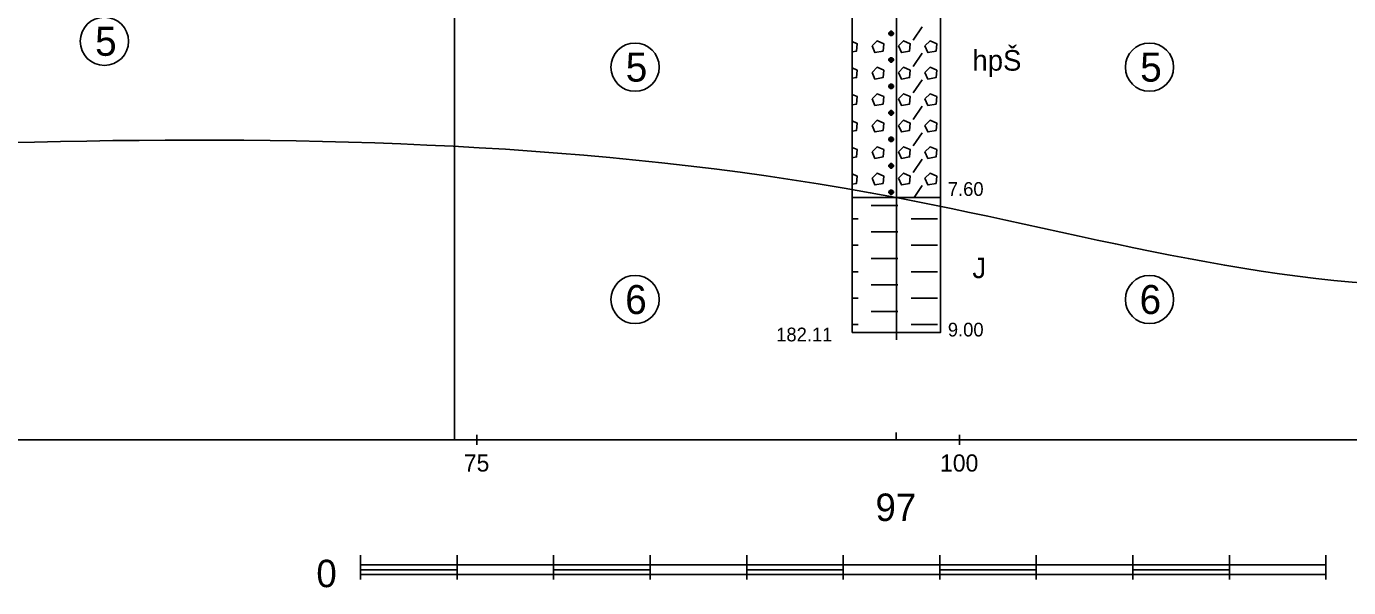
# Model space of a CAD drawing. Extents: x 3042 to 4120, y 576 to 2694.
# Drawn here: x 3290.4 to 3358.9, y 1958.3 to 1987.3 of the extents above; entities that cross this region are included whole.
import ezdxf

# ---------------------------------------------------------------- set-up
doc = ezdxf.new("R2010")
doc.units = 0
for name, color, linetype in [('14', 7, 'Continuous'), ('17', 7, 'Continuous'), ('18', 7, 'Continuous'), ('51', 7, 'Continuous'), ('52', 7, 'Continuous'), ('53', 7, 'Continuous'), ('56', 7, 'Continuous'), ('7', 7, 'Continuous'), ('8', 7, 'Continuous'), ('pomocna', 7, 'Continuous'), ('rozhraní', 7, 'Continuous')]:
    doc.layers.add(name, color=color, linetype=linetype)

msp = doc.modelspace()

# ---------------------------------------------------------------- linework, layer by layer
at = {"layer": '18'}
for p, q in [((3335.454, 1971.485), (3335.454, 2016.485)), ((3335.073, 1971.485), (3335.835, 1971.485)), ((3335.454, 1971.866), (3335.454, 1971.104)), ((3335.452, 1966.314), (3335.452, 1965.933))]:
    msp.add_line(p, q, dxfattribs=at)
at = {"layer": '51'}
for p, q in [((3335.184, 1986.873), (3335.184, 1987.102)), ((3336.327, 1986.645), (3336.785, 1987.331)), ((3335.184, 1985.502), (3335.184, 1985.73)), ((3336.327, 1985.273), (3336.785, 1985.959)), ((3335.184, 1984.13), (3335.184, 1984.359)), ((3336.327, 1983.902), (3336.785, 1984.587)), ((3335.184, 1982.759), (3335.184, 1982.987)), ((3336.327, 1982.53), (3336.785, 1983.216)), ((3335.184, 1981.387), (3335.184, 1981.616)), ((3336.327, 1981.158), (3336.785, 1981.844)), ((3335.184, 1980.015), (3335.184, 1980.244)), ((3336.327, 1979.787), (3336.785, 1980.473)), ((3335.184, 1978.644), (3335.184, 1978.872)), ((3336.374, 1978.485), (3336.785, 1979.101)), ((3334.156, 1978.072), (3334.841, 1978.072)), ((3334.841, 1978.072), (3335.527, 1978.072)), ((3333.168, 1977.386), (3333.47, 1977.386)), ((3336.213, 1977.386), (3336.899, 1977.386)), ((3336.899, 1977.386), (3337.585, 1977.386)), ((3334.156, 1976.701), (3334.841, 1976.701)), ((3334.841, 1976.701), (3335.527, 1976.701)), ((3333.168, 1976.015), (3333.47, 1976.015)), ((3336.213, 1976.015), (3336.899, 1976.015)), ((3336.899, 1976.015), (3337.585, 1976.015)), ((3334.156, 1975.329), (3334.841, 1975.329)), ((3334.841, 1975.329), (3335.527, 1975.329)), ((3333.168, 1974.643), (3333.47, 1974.643)), ((3336.213, 1974.643), (3336.899, 1974.643)), ((3336.899, 1974.643), (3337.585, 1974.643)), ((3334.156, 1973.957), (3334.841, 1973.957)), ((3334.841, 1973.957), (3335.527, 1973.957)), ((3333.168, 1973.272), (3333.47, 1973.272)), ((3336.213, 1973.272), (3336.899, 1973.272)), ((3336.899, 1973.272), (3337.585, 1973.272)), ((3334.156, 1972.586), (3334.841, 1972.586)), ((3334.841, 1972.586), (3335.527, 1972.586)), ((3333.168, 1971.9), (3333.47, 1971.9)), ((3336.213, 1971.9), (3336.899, 1971.9)), ((3336.899, 1971.9), (3337.585, 1971.9))]:
    msp.add_line(p, q, dxfattribs=at)
for points in [[(3333.168, 1978.485), (3337.74, 1978.485), (3337.74, 1992.985), (3333.168, 1992.985)], [(3333.168, 1971.485), (3337.74, 1971.485), (3337.74, 1978.485), (3333.168, 1978.485)]]:
    msp.add_lwpolyline(points, close=True, dxfattribs=at)
for points in [[(3335.146, 1987.102), (3335.07, 1987.026), (3335.07, 1986.95), (3335.146, 1986.873), (3335.222, 1986.873), (3335.299, 1986.95), (3335.299, 1987.026), (3335.222, 1987.102), (3335.146, 1987.102), (3335.299, 1986.95), (3335.07, 1986.95), (3335.222, 1987.102)], [(3333.168, 1986.032), (3333.394, 1986.073), (3333.432, 1986.454), (3333.168, 1986.572)], [(3334.194, 1986.34), (3334.346, 1985.997), (3334.765, 1986.073), (3334.803, 1986.454), (3334.46, 1986.607), (3334.194, 1986.34)], [(3335.565, 1986.34), (3335.718, 1985.997), (3336.137, 1986.073), (3336.175, 1986.454), (3335.832, 1986.607), (3335.565, 1986.34)], [(3336.937, 1986.34), (3337.089, 1985.997), (3337.508, 1986.073), (3337.547, 1986.454), (3337.204, 1986.607), (3336.937, 1986.34)], [(3335.146, 1985.73), (3335.07, 1985.654), (3335.07, 1985.578), (3335.146, 1985.502), (3335.222, 1985.502), (3335.299, 1985.578), (3335.299, 1985.654), (3335.222, 1985.73), (3335.146, 1985.73), (3335.299, 1985.578), (3335.07, 1985.578), (3335.222, 1985.73)], [(3333.168, 1984.661), (3333.394, 1984.702), (3333.432, 1985.083), (3333.168, 1985.2)], [(3334.194, 1984.968), (3334.346, 1984.625), (3334.765, 1984.702), (3334.803, 1985.083), (3334.46, 1985.235), (3334.194, 1984.968)], [(3335.565, 1984.968), (3335.718, 1984.625), (3336.137, 1984.702), (3336.175, 1985.083), (3335.832, 1985.235), (3335.565, 1984.968)], [(3336.937, 1984.968), (3337.089, 1984.625), (3337.508, 1984.702), (3337.547, 1985.083), (3337.204, 1985.235), (3336.937, 1984.968)], [(3335.146, 1984.359), (3335.07, 1984.283), (3335.07, 1984.206), (3335.146, 1984.13), (3335.222, 1984.13), (3335.299, 1984.206), (3335.299, 1984.283), (3335.222, 1984.359), (3335.146, 1984.359), (3335.299, 1984.206), (3335.07, 1984.206), (3335.222, 1984.359)], [(3333.168, 1983.289), (3333.394, 1983.33), (3333.432, 1983.711), (3333.168, 1983.828)], [(3334.194, 1983.597), (3334.346, 1983.254), (3334.765, 1983.33), (3334.803, 1983.711), (3334.46, 1983.863), (3334.194, 1983.597)], [(3335.565, 1983.597), (3335.718, 1983.254), (3336.137, 1983.33), (3336.175, 1983.711), (3335.832, 1983.863), (3335.565, 1983.597)], [(3336.937, 1983.597), (3337.089, 1983.254), (3337.508, 1983.33), (3337.547, 1983.711), (3337.204, 1983.863), (3336.937, 1983.597)], [(3335.146, 1982.987), (3335.07, 1982.911), (3335.07, 1982.835), (3335.146, 1982.759), (3335.222, 1982.759), (3335.299, 1982.835), (3335.299, 1982.911), (3335.222, 1982.987), (3335.146, 1982.987), (3335.299, 1982.835), (3335.07, 1982.835), (3335.222, 1982.987)], [(3333.168, 1981.917), (3333.394, 1981.958), (3333.432, 1982.339), (3333.168, 1982.457)], [(3334.194, 1982.225), (3334.346, 1981.882), (3334.765, 1981.958), (3334.803, 1982.339), (3334.46, 1982.492), (3334.194, 1982.225)], [(3335.565, 1982.225), (3335.718, 1981.882), (3336.137, 1981.958), (3336.175, 1982.339), (3335.832, 1982.492), (3335.565, 1982.225)], [(3336.937, 1982.225), (3337.089, 1981.882), (3337.508, 1981.958), (3337.547, 1982.339), (3337.204, 1982.492), (3336.937, 1982.225)], [(3335.146, 1981.616), (3335.07, 1981.539), (3335.07, 1981.463), (3335.146, 1981.387), (3335.222, 1981.387), (3335.299, 1981.463), (3335.299, 1981.539), (3335.222, 1981.616), (3335.146, 1981.616), (3335.299, 1981.463), (3335.07, 1981.463), (3335.222, 1981.616)], [(3333.168, 1980.546), (3333.394, 1980.587), (3333.432, 1980.968), (3333.168, 1981.085)], [(3334.194, 1980.854), (3334.346, 1980.511), (3334.765, 1980.587), (3334.803, 1980.968), (3334.46, 1981.12), (3334.194, 1980.854)], [(3335.565, 1980.854), (3335.718, 1980.511), (3336.137, 1980.587), (3336.175, 1980.968), (3335.832, 1981.12), (3335.565, 1980.854)], [(3336.937, 1980.854), (3337.089, 1980.511), (3337.508, 1980.587), (3337.547, 1980.968), (3337.204, 1981.12), (3336.937, 1980.854)], [(3335.146, 1980.244), (3335.07, 1980.168), (3335.07, 1980.092), (3335.146, 1980.015), (3335.222, 1980.015), (3335.299, 1980.092), (3335.299, 1980.168), (3335.222, 1980.244), (3335.146, 1980.244), (3335.299, 1980.092), (3335.07, 1980.092), (3335.222, 1980.244)], [(3333.168, 1979.174), (3333.394, 1979.215), (3333.432, 1979.596), (3333.168, 1979.714)], [(3334.194, 1979.482), (3334.346, 1979.139), (3334.765, 1979.215), (3334.803, 1979.596), (3334.46, 1979.749), (3334.194, 1979.482)], [(3335.565, 1979.482), (3335.718, 1979.139), (3336.137, 1979.215), (3336.175, 1979.596), (3335.832, 1979.749), (3335.565, 1979.482)], [(3336.937, 1979.482), (3337.089, 1979.139), (3337.508, 1979.215), (3337.547, 1979.596), (3337.204, 1979.749), (3336.937, 1979.482)], [(3335.146, 1978.872), (3335.07, 1978.796), (3335.07, 1978.72), (3335.146, 1978.644), (3335.222, 1978.644), (3335.299, 1978.72), (3335.299, 1978.796), (3335.222, 1978.872), (3335.146, 1978.872), (3335.299, 1978.72), (3335.07, 1978.72), (3335.222, 1978.872)]]:
    msp.add_lwpolyline(points, dxfattribs=at)
at = {"layer": '53'}
for p, q in [((3333.168, 2016.485), (3333.168, 1971.485)), ((3337.74, 2016.485), (3337.74, 1971.485)), ((3333.168, 1978.485), (3337.74, 1978.485)), ((3333.168, 1971.485), (3337.74, 1971.485))]:
    msp.add_line(p, q, dxfattribs=at)
at = {"layer": '56'}
for p, q in [((3335.454, 1978.866), (3335.454, 1978.104)), ((3335.073, 1978.485), (3335.835, 1978.485)), ((3335.073, 1971.485), (3335.835, 1971.485)), ((3335.454, 1971.866), (3335.454, 1971.104))]:
    msp.add_line(p, q, dxfattribs=at)
at = {"layer": '7'}
for p, q in [((3238.732, 1965.933), (3426.672, 1965.933)), ((3313.732, 1965.679), (3313.732, 1966.187)), ((3338.732, 1965.679), (3338.732, 1966.187))]:
    msp.add_line(p, q, dxfattribs=at)
at = {"layer": '8'}
for p, q in [((3307.702, 1958.694), (3307.702, 1959.964)), ((3312.702, 1958.694), (3312.702, 1959.964)), ((3317.702, 1958.694), (3317.702, 1959.964)), ((3322.702, 1958.694), (3322.702, 1959.964)), ((3327.702, 1958.694), (3327.702, 1959.964)), ((3332.702, 1958.694), (3332.702, 1959.964)), ((3337.702, 1958.694), (3337.702, 1959.964)), ((3342.702, 1958.694), (3342.702, 1959.964)), ((3347.702, 1958.694), (3347.702, 1959.964)), ((3352.702, 1958.694), (3352.702, 1959.964)), ((3357.702, 1958.694), (3357.702, 1959.964)), ((3307.702, 1959.456), (3357.702, 1959.456)), ((3307.702, 1959.202), (3312.702, 1959.202)), ((3317.702, 1959.202), (3322.702, 1959.202)), ((3327.702, 1959.202), (3332.702, 1959.202)), ((3337.702, 1959.202), (3342.702, 1959.202)), ((3347.702, 1959.202), (3352.702, 1959.202)), ((3307.702, 1958.948), (3357.702, 1958.948))]:
    msp.add_line(p, q, dxfattribs=at)
at = {"layer": 'pomocna'}
msp.add_line((3312.572, 1965.933), (3312.572, 2017.433), dxfattribs=at)
at = {"layer": 'rozhraní'}
for centre in [(3294.439, 1986.579), (3321.921, 1985.24), (3348.563, 1985.24), (3321.921, 1973.202), (3348.563, 1973.202)]:
    msp.add_circle(centre, 1.25, dxfattribs=at)
msp.add_spline([(3238.348, 1979.983), (3248.732, 1979.983), (3335.452, 1978.483), (3365.632, 1973.933), (3390.312, 1978.183), (3417.002, 1978.683), (3428.346, 1978.473)], degree=3, dxfattribs=at)

# ---------------------------------------------------------------- texts
at = {"layer": '14'}
msp.add_text('97', height=1.4224, dxfattribs=at).set_placement((3334.372, 1961.727))
at = {"layer": '17'}
msp.add_text('182.11', height=0.7112, dxfattribs=at).set_placement((3329.231, 1971.033))
at = {"layer": '52'}
for s, height, p in [('hpŠ', 1.0668, (3339.391, 1985.057)), ('7.60', 0.7112, (3338.121, 1978.571)), ('J', 1.067, (3339.391, 1974.307)), ('9.00', 0.7112, (3338.121, 1971.287))]:
    msp.add_text(s, height=height, dxfattribs=at).set_placement(p)
at = {"layer": '7'}
for s, p in [('75', (3313.054, 1964.288)), ('100', (3337.716, 1964.288))]:
    msp.add_text(s, height=0.889, dxfattribs=at).set_placement(p)
at = {"layer": '8'}
msp.add_text('0', height=1.422, dxfattribs=at).set_placement((3305.416, 1958.298))
at = {"layer": 'rozhraní'}
for s, p in [('5', (3293.958, 1985.829)), ('5', (3321.44, 1984.49)), ('5', (3348.082, 1984.49)), ('6', (3321.41, 1972.452)), ('6', (3348.051, 1972.452))]:
    msp.add_text(s, height=1.5, dxfattribs=at).set_placement(p)

doc.saveas('drawing.dxf')
